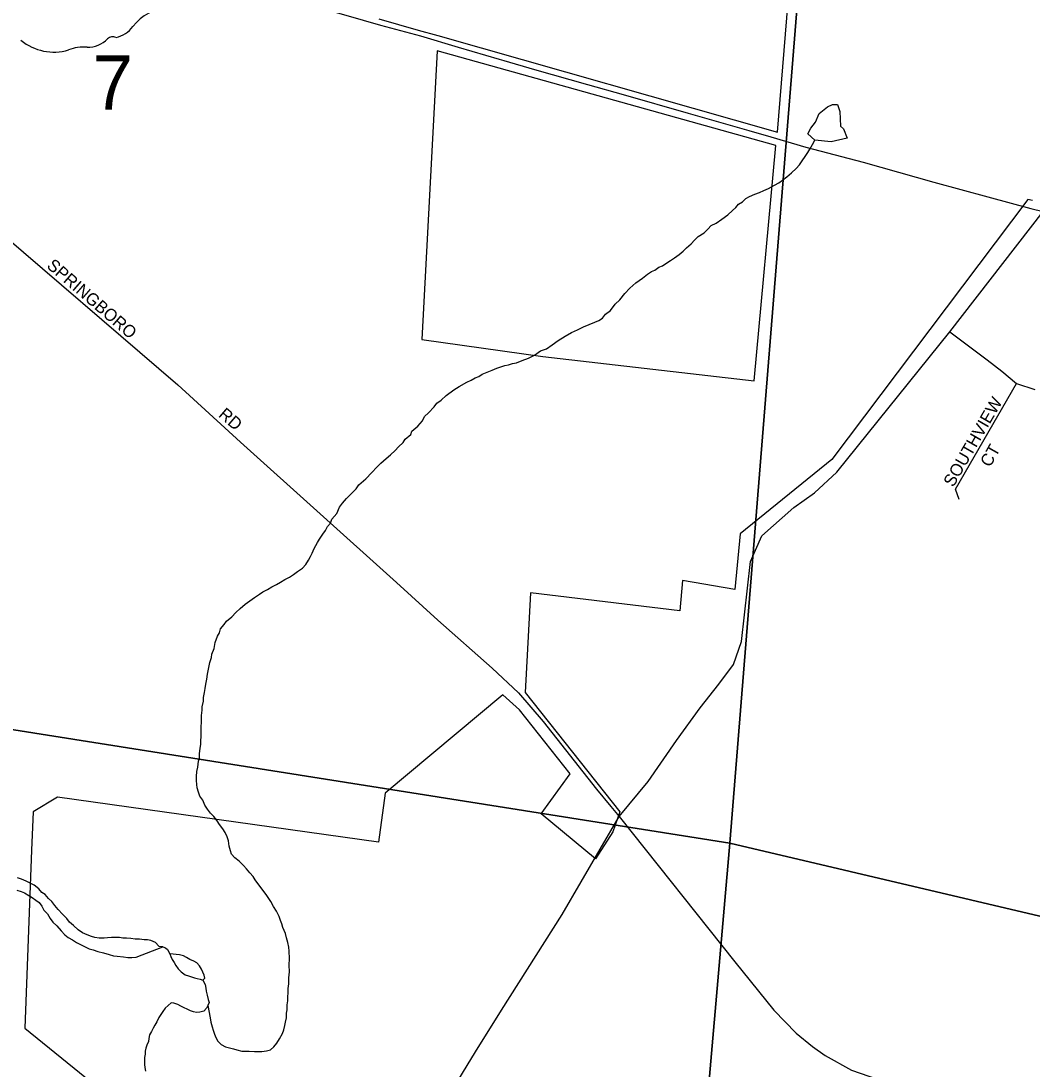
# Model space of a CAD drawing. Extents: x 1310247 to 1664935, y 284496 to 704931.
# Drawn here: x 1482099 to 1486215, y 565545 to 569815 of the extents above; entities that cross this region are included whole.
import ezdxf

# ---------------------------------------------------------------- set-up
doc = ezdxf.new("R2010")
doc.units = 0
for name, color, linetype in [('GM_P_State_Location', 7, 'Continuous'), ('GM_X_Airport_Class_2', 7, 'Continuous'), ('GM_X_Corporation_Text', 7, 'Continuous'), ('GM_X_County', 7, 'Continuous'), ('GM_X_County_Road_Text', 7, 'Continuous'), ('GM_X_County_Subdivision_Text', 7, 'Continuous'), ('GM_X_Interstate_Shield', 7, 'Continuous'), ('GM_X_Major_Lake_Text', 7, 'Continuous'), ('GM_X_Minor_River_Text', 7, 'Continuous'), ('GM_X_Rail_Line', 7, 'Continuous'), ('GM_X_State_Location', 7, 'Continuous'), ('GM_X_US_Location', 7, 'Continuous')]:
    doc.layers.add(name, color=color, linetype=linetype)

msp = doc.modelspace()

# ---------------------------------------------------------------- linework, layer by layer
at = {"layer": 'GM_X_Airport_Class_2'}
for centre, radius, start, end in [((1482715.1, 569670), 202.2, 94.4031, 142.5768), ((1482458.9, 569864.2), 119.3, 282.8732, 323.2771), ((1482472.4, 569718.9), 31.8, 65.7517, 132.6484), ((1482232.6, 569900.4), 211.7, 230.7004, 286.2918), ((1482354.9, 569535.1), 173.9, 85.6951, 111.2099), ((1482370.4, 569821.3), 112.8, 268.777, 315.5493)]:
    msp.add_arc(centre, radius, start, end, dxfattribs=at)
at = {"layer": 'GM_X_Corporation_Text'}
msp.add_lwpolyline([(1481543.9, 569116.4), (1481565.2, 569114.4), (1481730.1, 569089.4), (1481845.3, 569053.6), (1481952.4, 569006.7), (1482737.7, 568333), (1482992.9, 568099.9), (1483627.2, 567527.1), (1483795.8, 567374.3), (1484017.4, 567179), (1484124.2, 567078.6), (1484224.6, 566960.8), (1484442.2, 566684.9), (1484500.6, 566615)], dxfattribs=at)
at = {"layer": 'GM_X_County'}
for points in [[(1480023, 572924.8), (1485439, 572125.6), (1484985.2, 566465), (1479478.5, 567337.9)], [(1485439, 572125.6), (1490772.2, 570534), (1490328.6, 565207.3), (1484985.2, 566465)], [(1479478.5, 567337.9), (1484985.2, 566465), (1484514.1, 561058.8), (1478985.6, 561830.1)], [(1484985.2, 566465), (1490328.6, 565207.3), (1489850.4, 559847.2), (1484514.1, 561058.8)]]:
    msp.add_lwpolyline(points, close=True, dxfattribs=at)
at = {"layer": 'GM_X_County_Road_Text'}
for points in [[(1484500.6, 566615), (1484534.2, 566574.8), (1485005.6, 565981.6), (1485163.6, 565784.7), (1485255.6, 565691.5), (1485321.6, 565637.1), (1485373.4, 565600.8), (1485479.7, 565541.2), (1485806.7, 565427.9), (1486210.8, 565289.3), (1486493.8, 565194.8)], [(1483304.4, 564294), (1483347.9, 564424.4), (1483384.6, 564553.2), (1483417.8, 564668.6), (1483469.2, 564800.5), (1483560.8, 564960.5), (1483742.1, 565274.1), (1483949.5, 565615.8), (1484055.4, 565785.7), (1484302.5, 566175.1), (1484534.2, 566574.8)]]:
    msp.add_lwpolyline(points, dxfattribs=at)
at = {"layer": 'GM_X_County_Subdivision_Text'}
msp.add_lwpolyline([(1484534.2, 566574.8), (1484652, 566717.3), (1484767.3, 566884.4), (1484864.5, 567016.5), (1484939.8, 567113), (1485000.3, 567193.6), (1485033.1, 567287.1), (1485068.6, 567613.5), (1485115.7, 567717.2), (1485245.6, 567833.4), (1485329.5, 567893.3), (1485420.1, 567977.5), (1485881, 568549.3), (1486260.5, 569038.4)], dxfattribs=at)
at = {"layer": 'GM_X_Interstate_Shield'}
for points in [[(1483191.4, 569905.5), (1483208.2, 569900.4), (1483320.3, 569866.8), (1483420.9, 569839.1), (1483562.4, 569798.7), (1483724.9, 569754.2), (1483878.9, 569709.1), (1484045.7, 569660.1)], [(1484045.7, 569660.1), (1484064.4, 569654.6), (1484190.2, 569617.9), (1484405.5, 569556.1), (1484550.7, 569515.8), (1484815.3, 569439.2), (1485062.1, 569368.5), (1485151.3, 569342.9)], [(1485151.3, 569342.9), (1485294.6, 569301.7), (1485528.5, 569239.6), (1485815.1, 569158.4), (1486035.7, 569098.6), (1486210, 569051.9)], [(1486210, 569051.9), (1486260.5, 569038.4), (1486312.1, 569021.2)]]:
    msp.add_lwpolyline(points, dxfattribs=at)
at = {"layer": 'GM_X_Major_Lake_Text'}
for points in [[(1483555.8, 569824.2), (1483715.9, 569777.5), (1483796.2, 569756.4), (1485178.4, 569361.8), (1485297.7, 570811.1)], [(1486216.9, 569083.3), (1486198.6, 569088.2), (1485400.5, 568029.2), (1485027.4, 567725.8), (1485005.2, 567498.6), (1484792.6, 567535.2), (1484781.1, 567412), (1484173, 567485.8), (1484151.7, 567079.6), (1484536.6, 566592.7), (1484508.3, 566511.3), (1484437.4, 566401.8), (1484216.9, 566585.4), (1484334.9, 566747.8), (1484128.6, 567008.8), (1484060.4, 567070.5), (1483582, 566669), (1483554.1, 566469.9), (1482247.9, 566653.4), (1482147.9, 566592.9), (1482142, 566436.7), (1482114.4, 565711.3), (1482559.7, 565350.7)]]:
    msp.add_lwpolyline(points, dxfattribs=at)
msp.add_lwpolyline([(1483792.9, 569694.3), (1483731.3, 568517.6), (1484223.4, 568448.4), (1485084.1, 568349.4), (1485172.7, 569307.9)], close=True, dxfattribs=at)
at = {"layer": 'GM_X_Minor_River_Text'}
for points in [[(1485331.6, 569330.3), (1485302.7, 569355.1), (1485315.2, 569378.9), (1485333.8, 569402.6), (1485348.6, 569438.4), (1485383.3, 569465.8), (1485403.6, 569475.3), (1485423.6, 569474.9), (1485433, 569446.6), (1485434.3, 569416.4), (1485435.6, 569386.3), (1485447.4, 569376), (1485462.6, 569337.5)], [(1484435.8, 568587.7), (1484452.1, 568595.3), (1484466.4, 568605), (1484478.8, 568620.7), (1484499.3, 568636.3), (1484518, 568661.9), (1484536.5, 568679.5), (1484557.2, 568705.1), (1484577.8, 568726.7), (1484602.4, 568748.2), (1484629, 568767.6), (1484649.5, 568783.1), (1484665.8, 568794.8), (1484680, 568800.4), (1484696.4, 568812.1), (1484710.6, 568817.7), (1484728.9, 568829.3), (1484743.2, 568839), (1484759.6, 568850.6), (1484778, 568864.2), (1484794.4, 568877.9), (1484808.8, 568891.6), (1484827.2, 568907.2), (1484841.7, 568922.9), (1484856, 568936.6), (1484880.5, 568952), (1484895, 568967.7), (1484909.4, 568981.4), (1484929.7, 568990.9), (1484952.2, 569008.5), (1484976.7, 569025.9), (1484995.2, 569043.5), (1485009.6, 569055.2), (1485020, 569069), (1485036.3, 569078.6), (1485050.6, 569092.3), (1485064.9, 569100), (1485087.2, 569109.5), (1485105.5, 569117.1), (1485123.7, 569124.6), (1485142, 569132.2), (1485166.4, 569145.7), (1485184.7, 569155.2), (1485199, 569166.9), (1485217.4, 569180.5), (1485235.9, 569196.1), (1485254.4, 569213.7), (1485268.8, 569229.4), (1485279.3, 569245.2), (1485291.8, 569263), (1485302.2, 569278.8), (1485310.6, 569292.7), (1485321.1, 569312.5), (1485331.6, 569330.3)], [(1485462.6, 569337.5), (1485398.2, 569322.9), (1485331.6, 569330.3)], [(1482846.3, 567079.6), (1482848.7, 567095.6), (1482851.2, 567113.6), (1482855.7, 567133.6), (1482858.2, 567153.6), (1482860.6, 567167.6), (1482865.1, 567187.5), (1482867.4, 567201.5), (1482874, 567221.4), (1482876.3, 567235.4), (1482885, 567259.3), (1482889.6, 567283.3), (1482898.3, 567309.2), (1482906.7, 567323), (1482911.1, 567338.9), (1482925.6, 567356.7), (1482936, 567370.4), (1482956.5, 567388), (1482973, 567405.7), (1482991.4, 567421.2), (1483012, 567438.8), (1483030.4, 567452.4), (1483048.8, 567466), (1483069.2, 567479.5), (1483083.5, 567489.2), (1483101.8, 567498.8), (1483120.1, 567510.4), (1483138.4, 567520), (1483154.7, 567529.6), (1483173, 567539.2), (1483191.3, 567548.8), (1483207.7, 567560.4), (1483224, 567572), (1483244.4, 567585.6), (1483258.9, 567601.3), (1483269.4, 567619.1), (1483277.8, 567632.9), (1483284.1, 567646.8), (1483292.7, 567666.7), (1483305.3, 567690.4), (1483313.7, 567704.3), (1483328.2, 567724), (1483338.7, 567739.8), (1483347.1, 567755.6), (1483359.5, 567769.4), (1483363.9, 567785.3), (1483384.6, 567808.9), (1483395.3, 567834.7), (1483407.7, 567850.5), (1483424.3, 567870.1), (1483444.8, 567889.7), (1483463.4, 567909.3), (1483473.8, 567925.1), (1483502.6, 567950.5), (1483527.3, 567976), (1483547.9, 567997.5), (1483564.4, 568013.2), (1483584.9, 568032.8), (1483603.4, 568048.3), (1483621.9, 568066), (1483636.3, 568079.7), (1483654.8, 568097.3), (1483663.2, 568111.1), (1483685.8, 568130.6), (1483690.1, 568144.6), (1483714.7, 568164), (1483733.3, 568185.6), (1483741.8, 568203.5), (1483758.2, 568219.1), (1483780.9, 568242.7), (1483791.3, 568258.5), (1483809.7, 568270), (1483830.3, 568289.6), (1483861, 568312.9), (1483883.4, 568326.4), (1483913.9, 568343.8), (1483932.2, 568351.3), (1483948.5, 568360.9), (1483962.7, 568366.6), (1483976.9, 568376.3), (1484003.3, 568387.7), (1484017.5, 568393.3), (1484035.8, 568400.9), (1484052, 568406.5), (1484068.2, 568412.2), (1484084.3, 568413.8), (1484100.4, 568419.4), (1484116.6, 568423), (1484138.9, 568432.5), (1484165.2, 568441.9), (1484189.6, 568453.3), (1484214.1, 568470.8), (1484238.4, 568480.2), (1484260.9, 568495.7), (1484285.4, 568513.1), (1484314, 568530.5), (1484340.4, 568545.9), (1484364.8, 568557.3), (1484389.2, 568568.8), (1484411.5, 568578.2), (1484435.8, 568587.7)], [(1482859.8, 565804.7), (1482868.6, 565754.3), (1482872.1, 565736.1), (1482877.7, 565717.9), (1482881.3, 565703.8), (1482886.9, 565687.6), (1482892.6, 565673.4), (1482900.3, 565659.2), (1482913.9, 565644.8), (1482931.8, 565636.3), (1482947.7, 565631.9), (1482963.7, 565627.5), (1482977.6, 565623.1), (1482997.5, 565618.6), (1483013.6, 565618.2), (1483027.6, 565617.8), (1483049.7, 565617.3), (1483065.7, 565616.9), (1483079.7, 565616.5), (1483097.9, 565620.1), (1483114, 565623.7), (1483128.4, 565635.4), (1483140.8, 565651.1), (1483151.3, 565668.9), (1483163.9, 565690.7), (1483168.3, 565704.6), (1483172.7, 565722.6), (1483175.1, 565736.6), (1483179.6, 565754.5), (1483180.1, 565772.6), (1483182.4, 565786.6), (1483182.9, 565806.6), (1483185.3, 565822.6), (1483185.8, 565838.7), (1483186.2, 565856.7), (1483186.6, 565872.8), (1483189.1, 565892.8), (1483189.8, 565916.9), (1483192.4, 565940.9), (1483191.1, 565969), (1483191.8, 565995.1), (1483190.5, 566025.2), (1483188.9, 566041.3), (1483185.4, 566061.5), (1483179.9, 566079.7), (1483176.3, 566097.8), (1483164.9, 566122.2), (1483161.3, 566136.3), (1483155.6, 566150.5), (1483150, 566166.7), (1483138.5, 566189.1), (1483127, 566207.5), (1483115.4, 566227.8), (1483100, 566252.3), (1483084.5, 566272.8), (1483067, 566295.3), (1483051.5, 566315.7), (1483043.8, 566330), (1483030.1, 566344.4), (1483016.5, 566360.8), (1483004.8, 566375.1), (1482987.2, 566391.6), (1482969.5, 566406.1), (1482955.8, 566420.5), (1482952.2, 566434.6), (1482946.6, 566452.8), (1482943.2, 566475), (1482937.6, 566491.2), (1482930, 566509.4), (1482920.3, 566523.8), (1482906.8, 566542.2), (1482897.1, 566556.4), (1482883.5, 566574.8), (1482869.8, 566587.2), (1482858.2, 566603.6), (1482846.6, 566619.9), (1482839.1, 566640.2), (1482827.4, 566656.5), (1482821.8, 566672.8), (1482816.3, 566690.9), (1482814.6, 566705), (1482813, 566721.1), (1482813.4, 566737.2), (1482814, 566757.2), (1482818.4, 566775.2), (1482821, 566799.2), (1482825.4, 566813.2), (1482825.8, 566829.2), (1482828.4, 566853.2), (1482830.8, 566867.2), (1482831.2, 566881.3), (1482831.7, 566901.3), (1482832.1, 566919.4), (1482832.6, 566937.4), (1482833.2, 566961.5), (1482833.8, 566985.6), (1482836.4, 567007.6), (1482836.8, 567021.6), (1482841.3, 567043.6), (1482841.7, 567059.7), (1482846.3, 567079.6)], [(1482659.4, 566046.5), (1482645.7, 566060.9), (1482627.8, 566069.4), (1482613.8, 566071.8), (1482599.8, 566072.1), (1482581.8, 566074.6), (1482563.8, 566075), (1482545.8, 566077.5), (1482527.7, 566077.9), (1482513.7, 566078.3), (1482499.7, 566080.6), (1482483.7, 566081), (1482467.6, 566081.4), (1482451.5, 566079.8), (1482437.4, 566078.2), (1482417.4, 566078.7), (1482399.4, 566081.1), (1482385.5, 566085.5), (1482367.6, 566092), (1482349.7, 566100.4), (1482332, 566112.9), (1482312.3, 566129.5), (1482296.7, 566143.9), (1482285, 566158.3), (1482267.4, 566176.8), (1482249.8, 566195.3), (1482236.2, 566211.7), (1482224.6, 566228), (1482210.8, 566240.4), (1482197.2, 566256.8), (1482183.4, 566265.2), (1482171.7, 566279.5), (1482152, 566294.1), (1482136.2, 566302.5), (1482120.3, 566310.9), (1482100.5, 566319.4), (1482084.6, 566323.9)], [(1482081.3, 566273.8), (1482099.2, 566269.3), (1482113.1, 566262.9), (1482130.9, 566252.4), (1482144.7, 566244.1), (1482158.5, 566233.7), (1482172.3, 566223.3), (1482183.9, 566209), (1482191.6, 566192.7), (1482207.2, 566178.3), (1482216.8, 566158), (1482228.4, 566143.6), (1482244.1, 566129.2), (1482261.6, 566108.7), (1482277.3, 566092.2), (1482291.1, 566081.8), (1482308.8, 566071.4), (1482324.6, 566060.9), (1482340.5, 566052.5), (1482362.3, 566041.9), (1482376.2, 566035.6), (1482392.1, 566031.2), (1482412, 566024.6), (1482433.9, 566018.1), (1482457.8, 566011.4), (1482475.7, 566007), (1482489.7, 566004.6), (1482515.7, 566002), (1482533.7, 565999.5), (1482549.8, 565999.1), (1482567.9, 566000.7), (1482675.8, 566042.9)], [(1482675.8, 566042.9), (1482661.8, 566045.2), (1482659.4, 566046.5)], [(1482675.8, 566042.9), (1482687.7, 566038.6), (1482694.7, 566032), (1482704.7, 566015.3)], [(1482704.7, 566015.3), (1482708.4, 566003.2), (1482714.1, 565991), (1482721.8, 565978.8), (1482729.5, 565966.5), (1482739.2, 565954.2), (1482751, 565941.9), (1482766.7, 565929.4), (1482780.6, 565925.1), (1482792.6, 565920.8), (1482804.5, 565916.5), (1482816.5, 565914.2), (1482828.5, 565911.8), (1482839, 565907)], [(1482839, 565907), (1482846.6, 565915.4), (1482844.9, 565927.5), (1482839.2, 565939.7), (1482833.5, 565951.9), (1482825.8, 565966.1), (1482814.1, 565978.4), (1482802.2, 565984.8), (1482786.3, 565991.2), (1482772.5, 565999.5), (1482760.6, 566005.9), (1482744.7, 566010.3), (1482704.7, 566015.3)], [(1482839, 565907), (1482848, 565889.3), (1482851.6, 565875.1), (1482853.3, 565863.1), (1482856.9, 565846.9), (1482860.5, 565828.8), (1482864.2, 565816.6), (1482859.8, 565804.7), (1482853.5, 565792.8), (1482843.2, 565781), (1482827, 565777.4), (1482812.9, 565775.8), (1482801, 565778.1), (1482789, 565782.4), (1482775.2, 565788.7), (1482763.3, 565795.1), (1482749.4, 565801.4), (1482737.5, 565807.7), (1482721.6, 565814.2), (1482709.6, 565814.5), (1482697.3, 565804.7), (1482685, 565793), (1482676.6, 565779.2), (1482668.3, 565767.3), (1482659.9, 565755.5), (1482651.4, 565737.6), (1482643.1, 565723.8), (1482636.7, 565711.9), (1482630.4, 565698), (1482622, 565684.2), (1482619.6, 565670.2), (1482617.3, 565658.2), (1482610.9, 565642.3), (1482606.6, 565630.4), (1482604.3, 565618.4), (1482604, 565606.4), (1482601.6, 565592.4), (1482601.2, 565578.3), (1482600.9, 565564.3), (1482602.6, 565552.2), (1482606.2, 565536.1)]]:
    msp.add_lwpolyline(points, dxfattribs=at)
at = {"layer": 'GM_X_State_Location'}
for points in [[(1485881, 568549.3), (1486032.5, 568434.1), (1486092.5, 568388), (1486151.9, 568338.9), (1486226.5, 568313.5)], [(1485918.6, 567866.2), (1485904, 567907.4), (1486151.9, 568338.9)]]:
    msp.add_lwpolyline(points, dxfattribs=at)

# ---------------------------------------------------------------- texts
at = {"layer": 'GM_P_State_Location'}
for s, rotation, p in [('SOUTHVIEW', 60.0858, (1485894.8, 567913.1)), ('CT', 60.6332, (1486044.6, 567994.1))]:
    msp.add_text(s, height=50, rotation=rotation, dxfattribs=at).set_placement(p)
at = {"layer": 'GM_X_Rail_Line'}
for s, rotation, p in [('SPRINGBORO', 319.1472, (1482200, 568813.1)), ('RD', 319.4141, (1482899.5, 568206))]:
    msp.add_text(s, height=50, rotation=rotation, dxfattribs=at).set_placement(p)
at = {"layer": 'GM_X_US_Location'}
msp.add_text('7', height=221, rotation=0, dxfattribs=at).set_placement((1482389.6, 569453.7))

doc.saveas('drawing.dxf')
